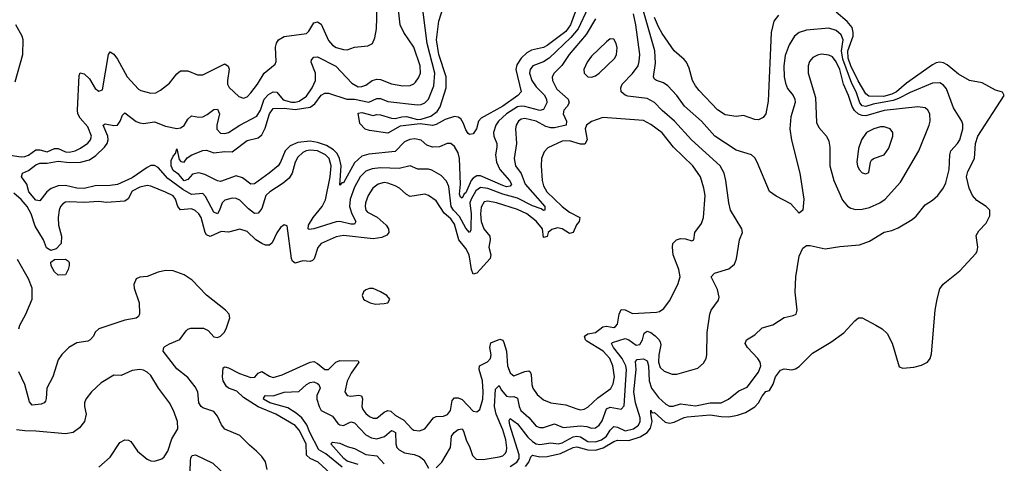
# Model space of a CAD drawing. Header units: inches. Extents: x 1694797 to 1849917, y 907313 to 1017959.
# Tile 812 of 834: x 1831822 to 1837138, y 994424 to 996819. Entities that reach past the tile are written whole.
import ezdxf

# ---------------------------------------------------------------- set-up
doc = ezdxf.new("R2010")
doc.units = ezdxf.units.IN
doc.header["$MEASUREMENT"] = 0
doc.layers.add('B8939', color=7, linetype='Continuous')

msp = doc.modelspace()

# ---------------------------------------------------------------- linework, layer by layer
at = {"layer": 'B8939', "color": 5}
for points, elevation in [([(1834890, 996880.5), (1834837.5, 996770), (1834797.9, 996722.1), (1834680.8, 996610), (1834650, 996591.6), (1834593, 996570), (1834578.5, 996550), (1834574.4, 996530), (1834586.2, 996490), (1834610, 996456.8), (1834652.9, 996412.9), (1834666.3, 996390), (1834668, 996370), (1834650, 996334), (1834630, 996328.5), (1834550, 996350.7), (1834530, 996352.7), (1834510, 996348.3), (1834450.5, 996310), (1834407.5, 996270), (1834392.3, 996250), (1834380.5, 996210), (1834381, 996190), (1834397.2, 996150), (1834398.8, 996130), (1834390.5, 996090), (1834396.2, 996050), (1834415, 996010), (1834467.3, 995950), (1834476.6, 995930), (1834470, 995919.5), (1834450, 995917.3), (1834430, 995923.6), (1834310, 995976), (1834290, 995976), (1834270, 995963.3), (1834259.6, 995950), (1834230, 995884.3), (1834222.1, 995877.9), (1834210, 995854.8), (1834201.2, 995861.2), (1834196.3, 995876.3), (1834201, 995930), (1834196.4, 996070), (1834190, 996099.7), (1834170, 996134), (1834150, 996149.8), (1834130, 996150.8), (1834087.9, 996132.1), (1834049.9, 996129.9), (1834020.8, 996140.8), (1833988.8, 996168.8), (1833954.8, 996174.8), (1833928, 996172), (1833900.3, 996159.7), (1833850, 996106.7), (1833707.4, 996092.6), (1833670, 996081.6), (1833630, 996046.7), (1833570, 995938.7), (1833561.6, 995938.4), (1833550, 995926), (1833557.9, 996030), (1833547.8, 996070), (1833535.7, 996095.7), (1833516.9, 996116.9), (1833478.8, 996138.7), (1833430, 996156.4), (1833390, 996163.2), (1833323.6, 996156.4), (1833281.7, 996138.3), (1833255.7, 996110), (1833230.6, 996049.4), (1833216.8, 996030), (1833169.5, 995990), (1833090, 995933.3), (1833070, 995930.8), (1833024.1, 995964.1), (1832990, 995976.5), (1832905.8, 995945.8), (1832890, 995948.7), (1832822.4, 995982.4), (1832790, 995991.2), (1832755.5, 995984.5), (1832730, 995956.4), (1832710, 995948.5), (1832682.1, 995982.1), (1832650, 996004.3), (1832639, 996030), (1832640.6, 996059.4), (1832650, 996082.8), (1832663.2, 996096.8), (1832670, 996121), (1832683.1, 996063.1), (1832692.5, 996052.5), (1832710, 996050.4), (1832726.3, 996073.7), (1832750.9, 996090), (1832810, 996113), (1832830, 996114.9), (1832870, 996099.3), (1832930, 996107.2), (1832970, 996105.3), (1833050, 996166.1), (1833110, 996180.1), (1833130, 996196.3), (1833147.5, 996232.5), (1833170.6, 996310), (1833190, 996338.5), (1833250, 996340.6), (1833310, 996333.6), (1833390, 996346.1), (1833415.4, 996364.6), (1833450, 996411.8), (1833470, 996421.8), (1833490, 996422.6), (1833588.9, 996388.9), (1833630, 996389.1), (1833706.9, 996373.1), (1833750, 996392.5), (1833770, 996392.8), (1833810, 996377.5), (1833970, 996358.7), (1833990, 996360.8), (1834010, 996369.1), (1834029.6, 996390.4), (1834057.9, 996462.1), (1834064, 996530), (1834022.1, 996690), (1833990, 996946)], 540), ([(1831770, 996086.6), (1831830, 996078.3), (1831850, 996080.1), (1831870, 996088.1), (1831910, 996116.8), (1831930, 996117), (1831970, 996106.1), (1832010, 996124.2), (1832030, 996123.8), (1832070, 996104.8), (1832090, 996103.3), (1832121.4, 996110), (1832150, 996125.3), (1832190, 996152.4), (1832204.4, 996170), (1832209.3, 996190), (1832190, 996239.4), (1832147.8, 996287.8), (1832136.7, 996310), (1832134.3, 996330), (1832143.1, 996516.9), (1832149.1, 996530.9), (1832170, 996526.8), (1832198.7, 996498.7), (1832230, 996447.2), (1832250, 996432.8), (1832270, 996440.5), (1832301.2, 996630), (1832310, 996644.2), (1832330, 996632.9), (1832350, 996605.8), (1832402.2, 996510), (1832464.3, 996444.3), (1832476.2, 996436.2), (1832530, 996422.4), (1832556.6, 996423.4), (1832582.5, 996437.5), (1832630, 996476.5), (1832670, 996527.2), (1832690, 996543.2), (1832730, 996543.2), (1832781.5, 996521.5), (1832810, 996520.7), (1832930, 996580.9), (1832948.1, 996568.1), (1832952.2, 996552.2), (1832943.3, 996490), (1832944.1, 996470), (1832952.9, 996452.9), (1833004.6, 996404.6), (1833030, 996394.2), (1833050, 996401.5), (1833070, 996424.5), (1833106.6, 996470), (1833142, 996530), (1833201.8, 996578.2), (1833207.3, 996592.7), (1833203.2, 996670), (1833207.9, 996692.1), (1833219.8, 996710), (1833250, 996727.7), (1833370, 996744.1), (1833383.6, 996756.4), (1833410, 996801.8), (1833430, 996806.8), (1833450, 996793.7), (1833490, 996707.1), (1833510, 996680.2), (1833530, 996668.2), (1833570, 996656.8), (1833590, 996656.5), (1833630.3, 996670.3), (1833702, 996678), (1833726, 996690), (1833739.8, 996720.2), (1833748.8, 996770), (1833752.5, 996890)], 580), ([(1834930, 996823.2), (1834881.1, 996738.9), (1834788.8, 996630), (1834749.5, 996570.5), (1834707.5, 996530), (1834697.2, 996510), (1834697.8, 996490), (1834722.7, 996442.7), (1834784, 996390), (1834787.9, 996370), (1834778.2, 996350), (1834759.8, 996330), (1834757, 996310), (1834775, 996270), (1834772.5, 996250), (1834710, 996234.7), (1834690, 996234.2), (1834662.4, 996242.4), (1834610, 996271.7), (1834550, 996285.3), (1834530, 996280.8), (1834514.7, 996270), (1834503, 996250), (1834499.2, 996230), (1834505.1, 996150), (1834491.4, 996070), (1834499.2, 996030), (1834529.1, 995989.1), (1834551.7, 995930), (1834657.9, 995810), (1834656.3, 995790), (1834650, 995788.8), (1834637.5, 995797.6), (1834590, 995814.2), (1834510, 995854.9), (1834430, 995877.1), (1834350, 995906.7), (1834310, 995912.6), (1834285, 995895), (1834258.7, 995850), (1834253.1, 995830), (1834258.8, 995770), (1834258.2, 995701.8), (1834256.9, 995683.1), (1834250, 995669.8), (1834230, 995692.9), (1834197.1, 995757.1), (1834163.4, 995790), (1834152, 995810), (1834138.2, 995918.2), (1834126.7, 995946.7), (1834097.5, 995977.6), (1834046.7, 996006.7), (1834030, 996011.1), (1833971.7, 996011.7), (1833930, 996030.6), (1833870, 996016.1), (1833770, 996019.1), (1833725.8, 996014.2), (1833690, 996000.4), (1833660.8, 995970), (1833630, 995915), (1833606.1, 995850), (1833602.5, 995810), (1833614.6, 995770), (1833637.3, 995730), (1833630, 995715.1), (1833610, 995714.4), (1833551.2, 995728.8), (1833530, 995727.5), (1833410, 995689), (1833385.7, 995685.7), (1833379.7, 995690), (1833381.7, 995710), (1833406.9, 995750), (1833455, 995810), (1833473.3, 995846.7), (1833497.7, 995970), (1833502.8, 996030), (1833492.3, 996070), (1833472.3, 996090), (1833430, 996110.7), (1833390, 996115), (1833369, 996111), (1833350, 996101.2), (1833323.8, 996076.2), (1833308.8, 996050), (1833293.2, 995990), (1833276.1, 995963.9), (1833244.6, 995935.4), (1833171.7, 995890), (1833151.3, 995870), (1833130, 995799.7), (1833110, 995774.6), (1833090, 995772.9), (1833057.6, 995797.6), (1833010, 995844.4), (1832990, 995852.9), (1832970, 995854.8), (1832930, 995845.1), (1832914.9, 995830), (1832901.6, 995790), (1832890, 995769.8), (1832870, 995780.4), (1832824.6, 995864.6), (1832810, 995879.9), (1832750, 995875.5), (1832702, 995902), (1832622.2, 995962.2), (1832570, 996020.3), (1832549.3, 996030.7), (1832530, 996030.7), (1832510, 996021.5), (1832430, 995965.4), (1832350, 995929.4), (1832310, 995923.5), (1832230, 995921.9), (1832170, 995907.3), (1832130, 995909.6), (1832070, 995923.4), (1832030, 995922), (1831992.7, 995907.3), (1831968.8, 995890), (1831930, 995840.5), (1831910, 995844.9), (1831870.6, 995890), (1831861.1, 995930), (1831831.7, 995970), (1831837.7, 995990), (1831870, 996003.8), (1831910, 996035.9), (1831930, 996044.1), (1831970, 996043.3), (1832030, 996054.2), (1832090, 996047.8), (1832151, 996049), (1832198.7, 996061.3), (1832233.8, 996086.2), (1832280.7, 996130), (1832295.1, 996150), (1832299.9, 996170), (1832297.9, 996190), (1832273.3, 996250), (1832283.5, 996256.5), (1832330, 996246.8), (1832350.4, 996249.6), (1832365.3, 996270), (1832376.5, 996303.5), (1832390, 996315.8), (1832450, 996269.5), (1832470, 996261.1), (1832490, 996259.1), (1832550, 996266.9), (1832610, 996244.5), (1832670, 996232), (1832690, 996234.3), (1832710, 996247.1), (1832730, 996282), (1832750, 996299.3), (1832790, 996292.4), (1832810, 996294.8), (1832833.8, 996306.2), (1832870, 996334.2), (1832890, 996335.6), (1832900.9, 996310), (1832886.3, 996250), (1832886.9, 996226.9), (1832906.2, 996206.2), (1832930, 996204), (1832950, 996210.2), (1833009.9, 996250.1), (1833101.9, 996298.1), (1833122.9, 996330), (1833141.7, 996390), (1833164.5, 996415.5), (1833190, 996429.3), (1833210, 996426.8), (1833245.3, 996385.3), (1833290, 996373.4), (1833310, 996373.3), (1833330, 996379.7), (1833370, 996406.1), (1833401.3, 996450), (1833419.4, 996490), (1833418.3, 996530), (1833396.1, 996590), (1833398.3, 996601.7), (1833410, 996615.9), (1833430, 996618.9), (1833528.4, 996568.4), (1833615.7, 996475.7), (1833650, 996456.6), (1833670, 996457.1), (1833690, 996465.2), (1833725.1, 996490), (1833750, 996498.2), (1833770, 996496.6), (1833830, 996471.6), (1833890, 996460.9), (1833930, 996463.8), (1833950, 996472.3), (1833958.7, 996481.3), (1833975.7, 996504.3), (1833986.3, 996530), (1833984.9, 996570), (1833950, 996669.7), (1833896, 996750), (1833877, 996790), (1833867.7, 996872.3)], 560), ([(1834820.1, 996859.9), (1834796.4, 996790), (1834770, 996755.2), (1834670, 996679.7), (1834650, 996667.9), (1834585.6, 996654.4), (1834560, 996640), (1834529.4, 996610.6), (1834505.8, 996574.2), (1834501.4, 996550), (1834528.7, 996430), (1834512.1, 996410), (1834430, 996351.2), (1834312.9, 996287.1), (1834298.3, 996270), (1834287.7, 996230), (1834270, 996202.6), (1834250, 996198), (1834243.8, 996203.8), (1834230, 996224), (1834218.9, 996258.9), (1834203.1, 996283.1), (1834190, 996292.7), (1834170, 996296.7), (1834119.5, 996280.5), (1834070, 996253), (1834050, 996247.6), (1833984.3, 996255.7), (1833875.5, 996244.5), (1833810, 996206.6), (1833710, 996219.6), (1833687.9, 996227.9), (1833658, 996258), (1833650, 996314), (1833670, 996317.3), (1833730, 996302.3), (1833750, 996307.1), (1833770, 996305.4), (1833830, 996286.5), (1833850, 996285.6), (1833885.2, 996294.8), (1833910, 996295.7), (1833970, 996280.6), (1833990, 996281.7), (1834042.5, 996297.6), (1834076.5, 996323.5), (1834092.6, 996347.4), (1834124.1, 996450), (1834124.9, 996510), (1834084.9, 996630), (1834071.7, 996710), (1834084.5, 996810), (1834110.9, 996890)], 520), ([(1834070, 994400.2), (1834101, 994430), (1834147.9, 994510), (1834153.7, 994570), (1834168.2, 994590), (1834190, 994606.2), (1834210, 994610.1), (1834218.4, 994598.4), (1834232.6, 994550), (1834252.6, 994510), (1834266.2, 994466.2), (1834286.6, 994446.6), (1834325.1, 994445.1), (1834410, 994459.1), (1834430, 994464.7), (1834443.5, 994476.5), (1834450.3, 994489.7), (1834451.6, 994508.4), (1834445.9, 994550), (1834430, 994604.9), (1834394, 994690), (1834385, 994730), (1834390, 994823.8), (1834410, 994844.6), (1834421.1, 994821.1), (1834450, 994787.4), (1834470, 994782.2), (1834490, 994785.4), (1834510, 994776.5), (1834517.8, 994730), (1834527.4, 994710), (1834570.9, 994670.9), (1834610, 994624.8), (1834630, 994616.8), (1834650, 994617.9), (1834710, 994637), (1834756.6, 994616.6), (1834850, 994626.5), (1834883.2, 994623.2), (1834910, 994614), (1834930, 994615.7), (1834950, 994629.5), (1834967, 994653), (1834990, 994717.3), (1835010, 994727.7), (1835070, 994716.6), (1835085, 994735), (1835098, 994930), (1835093.9, 994950), (1835074, 994990), (1835027.4, 995050), (1835017.3, 995070), (1835023.2, 995076.8), (1835090, 995098.5), (1835110, 995091), (1835150, 995062.6), (1835170, 995065.2), (1835184.6, 995090), (1835193.9, 995126.1), (1835210, 995137.1), (1835230, 995129.6), (1835252.9, 995112.9), (1835273.1, 995093.1), (1835279.9, 995079.9), (1835282.9, 995062.9), (1835273.2, 995010), (1835271.4, 994970), (1835280.5, 994940.5), (1835301.3, 994921.3), (1835345.2, 994905.2), (1835370, 994904.7), (1835482.9, 994937.1), (1835514.6, 994965.4), (1835528.4, 994990), (1835532.6, 995010), (1835534, 995130), (1835547.2, 995230), (1835555.1, 995250), (1835595.4, 995304.6), (1835598.3, 995321.7), (1835590, 995362.9), (1835555.4, 995430), (1835573.6, 995450), (1835650, 995473.2), (1835681, 995499), (1835692.4, 995527.6), (1835709, 995630), (1835724.4, 995670), (1835720.4, 995690), (1835659.8, 995790), (1835649.8, 995830.2), (1835635, 995950), (1835625, 995990), (1835603.4, 996030), (1835449.6, 996169.6), (1835357.7, 996270), (1835290, 996329.2), (1835250, 996371.3), (1835210, 996393.4), (1835105, 996405), (1835090, 996410.7), (1835069.8, 996430), (1835067, 996450), (1835074.5, 996470), (1835130, 996527.4), (1835160.2, 996570), (1835167.1, 996592.9), (1835169.4, 996630.6), (1835148.5, 996791.5), (1835135.4, 996850)], 560), ([(1834470, 994406.9), (1834506.8, 994430), (1834518.4, 994450), (1834518, 994470), (1834467.7, 994630), (1834465.1, 994654.9), (1834470, 994666.3), (1834510, 994637.8), (1834565.1, 994565.1), (1834590, 994541.3), (1834610, 994530.1), (1834630, 994526), (1834690, 994534), (1834730, 994529.8), (1834750, 994534), (1834810, 994566.4), (1834830, 994571.4), (1834850, 994567.4), (1834890, 994541.9), (1834930, 994539.3), (1834962.7, 994550), (1834989.5, 994570), (1835010, 994602.9), (1835030, 994622.6), (1835050, 994619.6), (1835090, 994598.7), (1835135.9, 994610), (1835162.3, 994630), (1835172.3, 994650), (1835172.4, 994670), (1835146.9, 994750), (1835138.1, 994810), (1835150.5, 994930), (1835146.5, 994973.5), (1835155.2, 994984.8), (1835190, 994988.8), (1835210, 994977.7), (1835216.6, 994950), (1835220.6, 994870), (1835233.4, 994830), (1835270, 994778.6), (1835310, 994743.8), (1835330, 994732.9), (1835350, 994731.8), (1835390, 994746), (1835470, 994734.8), (1835550, 994750.1), (1835609.9, 994750.1), (1835648.3, 994770), (1835704.7, 994815.3), (1835750, 994834.9), (1835810, 994916.5), (1835823.6, 994950), (1835819.7, 994970), (1835806.7, 994990), (1835751.2, 995050), (1835739.4, 995070), (1835746, 995090), (1835790, 995116.8), (1835830, 995154.6), (1835888.4, 995171.6), (1835950, 995210.5), (1835998.6, 995221.4), (1836014, 995230), (1836019.3, 995250), (1836007.9, 995348), (1836012.2, 995430), (1836030, 995542.8), (1836050, 995585.5), (1836070, 995599.5), (1836090, 995600.3), (1836170, 995581.8), (1836250, 995594.4), (1836356.8, 995603.2), (1836410, 995623.1), (1836488.3, 995671.7), (1836530, 995680.2), (1836565, 995695), (1836639.8, 995740.2), (1836661.8, 995758.2), (1836710, 995818.7), (1836750, 995844.4), (1836779.5, 995870), (1836809.7, 995910.3), (1836821.4, 995938.6), (1836839.8, 996010), (1836843.2, 996090), (1836849.9, 996110.1), (1836885.8, 996150), (1836897, 996170), (1836914.4, 996230), (1836914.1, 996254.1), (1836908.6, 996270), (1836862.9, 996342.9), (1836825.5, 996445.5), (1836810, 996466), (1836790, 996477.4), (1836750, 996475.5), (1836630, 996426.1), (1836567.1, 996392.8), (1836537.7, 996382.3), (1836430, 996361.9), (1836390, 996349.7), (1836370, 996354), (1836358.2, 996370), (1836338.1, 996430), (1836314.6, 996474.6), (1836265.7, 996605.7), (1836259.5, 996650), (1836267.5, 996710), (1836257.7, 996737.7), (1836230, 996759.4), (1836190, 996772.6), (1836070, 996762.4), (1836030.3, 996750), (1836005.4, 996730), (1835977.1, 996682.9), (1835955.2, 996624.8), (1835948.3, 996570), (1835949.4, 996510), (1835955.7, 996475.7), (1835967.9, 996447.9), (1835997, 996410), (1836006.6, 996390), (1836008.5, 996371.5), (1835984.9, 996295.1), (1835979.6, 996230), (1835988.2, 996168.2), (1836034.7, 995990), (1836055.5, 995850), (1836050.7, 995790), (1836030, 995774), (1835985.4, 995825.4), (1835905.6, 995865.6), (1835870.7, 995890.7), (1835802.7, 996050), (1835790, 996072.5), (1835773.3, 996090), (1835690, 996113.7), (1835575.7, 996190), (1835503.2, 996270), (1835411.9, 996351.9), (1835370, 996409.8), (1835320.9, 996460.9), (1835297.4, 996477.4), (1835259.6, 996490), (1835250, 996498), (1835244.2, 996510), (1835255.2, 996584.8), (1835251.5, 996650), (1835182.1, 996890)], 540), ([(1834553.4, 994406.6), (1834570.9, 994430), (1834581.8, 994458.2), (1834590, 994467.7), (1834630, 994458.6), (1834670, 994461.1), (1834742.2, 994477.8), (1834810, 994509.4), (1834830, 994512.2), (1834890, 994496), (1834930, 994495.6), (1834972.2, 994507.8), (1835030, 994542.1), (1835050, 994548.4), (1835110, 994547.2), (1835172.4, 994567.6), (1835210, 994590), (1835227, 994613), (1835236.3, 994650), (1835228.7, 994691.3), (1835230, 994711.5), (1835237.3, 994697.3), (1835250, 994697.6), (1835306.1, 994646.1), (1835330, 994641), (1835354.5, 994645.5), (1835408.7, 994671.3), (1835425.3, 994674.7), (1835550, 994686.2), (1835610, 994676), (1835650, 994674.9), (1835696.9, 994683.1), (1835741.1, 994698.9), (1835791.2, 994728.8), (1835810.5, 994750), (1835830, 994786.2), (1835850, 994811.3), (1835870, 994817), (1835889.2, 994850.7), (1835902.1, 994890), (1835930, 994926.8), (1835950, 994934.4), (1835990, 994927.8), (1836010, 994933.3), (1836030, 994946.3), (1836102.1, 995017.9), (1836201.7, 995078.3), (1836271.9, 995128.1), (1836330, 995194), (1836350, 995209.2), (1836370, 995209.3), (1836444.2, 995170), (1836477.7, 995150), (1836505, 995125), (1836532.3, 995072.3), (1836570, 994945.5), (1836590, 994937.1), (1836650, 994943.5), (1836690, 994953.7), (1836723.1, 994970), (1836738.2, 994990), (1836745.4, 995014.6), (1836764.7, 995250), (1836774.7, 995310), (1836790, 995366), (1836808.2, 995391.8), (1836896.8, 995463.2), (1836984, 995556), (1836991.8, 995570), (1836995.1, 995590), (1836985.8, 995654.2), (1837000.2, 995679.8), (1837039.5, 995720.5), (1837059.3, 995760.7), (1837059.6, 995790), (1837039.9, 995810), (1836990, 995842.7), (1836966.1, 995870), (1836947.8, 995910), (1836934.1, 995970), (1836941.1, 995998.9), (1836976.2, 996070), (1836983.1, 996150), (1836994.2, 996190), (1837137.7, 996410), (1837127.1, 996427.1), (1837090, 996437.6), (1837018, 996478), (1836950, 996491), (1836890, 996524.3), (1836830, 996575), (1836810, 996585.8), (1836790, 996589.4), (1836770, 996585.5), (1836750, 996574.9), (1836610, 996476), (1836555.6, 996430), (1836530, 996416.1), (1836484.8, 996404.8), (1836405.5, 996405.5), (1836390, 996418.9), (1836348.9, 996488.9), (1836308.5, 996570), (1836294.6, 996610), (1836292.9, 996650), (1836321.7, 996730), (1836322.6, 996750), (1836315.8, 996775.8), (1836290, 996808), (1836230, 996859)], 520), ([(1835917.8, 996842.2), (1835893.7, 996810), (1835878.4, 996750), (1835862, 996378), (1835850.2, 996309.8), (1835836.3, 996290), (1835810, 996278.4), (1835790, 996279.6), (1835730, 996300.9), (1835690, 996296.2), (1835630, 996304.2), (1835590, 996332.8), (1835490, 996435.6), (1835470, 996462.4), (1835454.7, 996490), (1835436.4, 996556.4), (1835421.6, 996590), (1835410, 996604.6), (1835354.6, 996650), (1835290, 996744.1), (1835270, 996780.8), (1835250, 996829.8)], 520), ([(1831797.2, 996482.8), (1831838.2, 996630), (1831840.3, 996710), (1831834.6, 996730), (1831801, 996790)], 620), ([(1833522.2, 994350), (1833434.2, 994430), (1833390, 994450.7), (1833370, 994468.8), (1833369.3, 994530), (1833330, 994603.6), (1833310, 994627.3), (1833204.9, 994690), (1833110, 994728.9), (1833030, 994778.9), (1832994.1, 994814.1), (1832950.2, 994830.2), (1832939.4, 994839.4), (1832920.4, 994870), (1832917.3, 994890), (1832921.3, 994938.7), (1832930, 994945.6), (1832950, 994939.2), (1833008.5, 994908.5), (1833070, 994886.7), (1833091.6, 994888.4), (1833110, 994910.2), (1833130, 994919.8), (1833170, 994894), (1833190, 994887.8), (1833238.4, 994901.6), (1833390, 994969.2), (1833410, 994973.3), (1833430, 994963.3), (1833470, 994930.7), (1833489.2, 994930.8), (1833529.6, 994970.4), (1833550, 994978.9), (1833650, 994978), (1833653.7, 994970), (1833611, 994910), (1833590, 994868.2), (1833577.5, 994810), (1833590, 994790.3), (1833610, 994786.5), (1833652.5, 994792.5), (1833667.6, 994787.6), (1833672.8, 994772.8), (1833670.1, 994730), (1833675.1, 994715.1), (1833690, 994692.6), (1833710, 994676.6), (1833730, 994667.8), (1833750, 994667.7), (1833790, 994699.6), (1833810, 994709.6), (1833825.7, 994705.7), (1833850, 994683.6), (1833896.8, 994656.8), (1833939.1, 994610), (1833950, 994603), (1833979.9, 994600.1), (1834010, 994610.2), (1834055.6, 994670), (1834070, 994677.2), (1834110, 994679.3), (1834132.3, 994687.7), (1834147.5, 994710), (1834156.3, 994763.7), (1834170, 994777), (1834190, 994777.9), (1834210, 994768.1), (1834270, 994704.7), (1834290, 994701.3), (1834306.3, 994713.7), (1834321.9, 994770), (1834325, 994810), (1834321.1, 994870), (1834303.1, 994930), (1834304.6, 994950), (1834348.5, 994971.5), (1834363.2, 994990), (1834367.2, 995010), (1834360.2, 995050), (1834365.3, 995074.7), (1834414, 995094), (1834430, 995088.8), (1834435.7, 995075.7), (1834449.6, 995030), (1834456.1, 994950), (1834470, 994912.8), (1834482.1, 994902.1), (1834490, 994896.5), (1834550, 994920.4), (1834570, 994923), (1834577.8, 994917.8), (1834584.1, 994904.1), (1834587.4, 994850), (1834592.9, 994830), (1834615.9, 994795.9), (1834650, 994767.1), (1834690, 994751.1), (1834770, 994740.5), (1834830, 994717.4), (1834850, 994713.5), (1834870, 994716.8), (1834890, 994726.7), (1834942.8, 994777.2), (1835013, 994827), (1835026.7, 994853.3), (1835032.8, 994890), (1835025, 994950), (1835008.1, 994990), (1834972.8, 995030), (1834883.8, 995083.8), (1834876.9, 995090), (1834872.1, 995110), (1834890, 995123.1), (1834930.6, 995130), (1834970, 995160.9), (1834990, 995165.1), (1835030, 995156.8), (1835038.1, 995161.9), (1835050, 995175.6), (1835058.6, 995230), (1835070, 995253.8), (1835090, 995253.1), (1835130, 995232.1), (1835259.4, 995240.6), (1835275.7, 995244.3), (1835300.1, 995259.9), (1835330, 995300.5), (1835375, 995390), (1835387.7, 995430), (1835380.2, 995470), (1835350.5, 995550), (1835345.7, 995590), (1835349, 995610), (1835368.6, 995630), (1835390, 995637.4), (1835416, 995636), (1835450, 995624.9), (1835462, 995630), (1835466.3, 995670), (1835502.1, 995717.9), (1835513.3, 995750), (1835522.7, 995870), (1835516.3, 995910), (1835496.8, 995970), (1835456.5, 996030), (1835352.5, 996130), (1835290, 996207.6), (1835230, 996252.5), (1835190, 996273.7), (1834970, 996289.8), (1834910, 996269.8), (1834882.8, 996250), (1834875, 996230), (1834885.1, 996170), (1834872.5, 996147.5), (1834850, 996146.5), (1834790, 996164.1), (1834750, 996162.5), (1834673.3, 996126.8), (1834654.1, 996105.9), (1834638.9, 996070), (1834637.3, 996030), (1834643.3, 995950), (1834650, 995921.1), (1834667.2, 995890), (1834751.4, 995810), (1834790, 995780.1), (1834845.3, 995750), (1834842, 995730), (1834828.2, 995711.8), (1834810, 995669.8), (1834790, 995664.7), (1834750, 995690.4), (1834725.2, 995694.8), (1834694.1, 995685.9), (1834675.3, 995670), (1834670, 995647.8), (1834650, 995643.7), (1834645.1, 995690), (1834610, 995730.4), (1834559.1, 995770), (1834510, 995794.3), (1834395.4, 995830), (1834350, 995839.1), (1834330, 995835.4), (1834312.9, 995807.1), (1834310.1, 995770), (1834313.4, 995730), (1834328.4, 995690), (1834359.7, 995650), (1834362.3, 995630), (1834354.4, 995590), (1834365.1, 995550), (1834361.2, 995530), (1834310, 995471.6), (1834290, 995449.8), (1834270, 995444.4), (1834261.1, 995470), (1834248.3, 995550), (1834230, 995582.8), (1834193.5, 995630), (1834170, 995714.1), (1834150, 995743.7), (1834113.4, 995773.4), (1834070, 995840.3), (1834030, 995869.8), (1834010, 995876.5), (1833930, 995865), (1833910, 995875.3), (1833871.7, 995910), (1833850, 995921.8), (1833810, 995936.9), (1833790, 995939.3), (1833756.9, 995930), (1833729.4, 995910), (1833703.6, 995870), (1833689.6, 995830), (1833687.3, 995810), (1833690.2, 995790), (1833700.1, 995780.1), (1833752.1, 995752.1), (1833800.1, 995710), (1833813.3, 995690), (1833815.7, 995670), (1833804.5, 995655.5), (1833777.4, 995642.6), (1833730, 995635.4), (1833570, 995654), (1833530, 995647.4), (1833449.3, 995610), (1833431.9, 995588.1), (1833412, 995528), (1833402, 995518), (1833390, 995512.7), (1833350, 995516.6), (1833310, 995504.1), (1833295.4, 995515.4), (1833288.7, 995530), (1833266.3, 995706.3), (1833250, 995711.5), (1833230, 995696.3), (1833210, 995667.3), (1833185.4, 995614.6), (1833170, 995602), (1833150, 995602.2), (1833130, 995609.9), (1833097.3, 995630), (1833050, 995674.5), (1833010, 995688.3), (1832950, 995672.3), (1832910, 995674.7), (1832850, 995648.2), (1832830, 995658), (1832822.6, 995670), (1832802.4, 995750), (1832789.9, 995769.9), (1832770, 995789.3), (1832750, 995797.6), (1832690, 995791.9), (1832676.1, 995810), (1832663.9, 995850), (1832650, 995867.8), (1832610, 995888.5), (1832530, 995919.5), (1832510, 995923.2), (1832470, 995914.8), (1832430, 995893.2), (1832408.6, 995851.4), (1832390, 995839.9), (1832290, 995832.1), (1832250, 995836.7), (1832170, 995832.4), (1832090, 995835.9), (1832070, 995833.3), (1832054.7, 995825.3), (1832042, 995810), (1832035.1, 995790), (1832029.5, 995750), (1832031, 995710), (1832047.2, 995650), (1832046.1, 995610), (1832018.9, 995581.1), (1831990, 995573.2), (1831967, 995587), (1831950.3, 995630), (1831904.9, 995704.9), (1831883.3, 995770), (1831863.2, 995810), (1831830, 995848), (1831790, 995882.3)], 580), ([(1831817.3, 995150), (1831822.5, 995170), (1831855.6, 995230), (1831889.9, 995310), (1831890, 995369.3), (1831870, 995420.3), (1831810, 995523.5)], 620), ([(1833157.6, 994390), (1833150, 994431.6), (1833130, 994461.1), (1833101, 994490), (1833062, 994522), (1833010, 994574.2), (1832928.8, 994608.8), (1832911.5, 994631.5), (1832890, 994678.9), (1832870, 994704.5), (1832810, 994723.6), (1832801.8, 994730), (1832789.9, 994750), (1832784.5, 994810), (1832770, 994836), (1832730, 994886.6), (1832670, 994934.5), (1832597.2, 995030), (1832601, 995050), (1832605.9, 995054.1), (1832630.6, 995069.4), (1832687, 995093), (1832720, 995140), (1832730, 995148.9), (1832746.1, 995153.9), (1832813.8, 995153.8), (1832840.4, 995140.4), (1832870, 995107), (1832890, 995103.5), (1832906, 995110), (1832926, 995130), (1832937.3, 995150), (1832956.9, 995210), (1832952.3, 995230), (1832932.3, 995250), (1832830, 995332.1), (1832752.5, 995412.5), (1832710, 995441.4), (1832650, 995463.1), (1832610, 995465.3), (1832570, 995456.4), (1832510, 995432.3), (1832470, 995429.6), (1832450, 995419.3), (1832437.6, 995390), (1832440.3, 995370), (1832466.7, 995290), (1832468.9, 995231.1), (1832462.9, 995217.1), (1832450, 995207.1), (1832390, 995197.4), (1832250, 995149.8), (1832230, 995131.2), (1832221, 995110), (1832202.8, 995090), (1832190, 995083.2), (1832130, 995074.2), (1832087.8, 995050), (1832050, 995012.1), (1832030, 994982.4), (1832001, 994890), (1831969.5, 994830), (1831965.9, 994774.1), (1831960.9, 994759.1), (1831954.9, 994750), (1831937.4, 994742.6), (1831890, 994737.2), (1831875.3, 994755.3), (1831849.2, 994850), (1831817.2, 994917.2)], 620), ([(1832250, 994404), (1832310, 994456.9), (1832363.5, 994536.5), (1832390, 994551.6), (1832410, 994549.4), (1832421.3, 994541.3), (1832458.2, 994490), (1832510, 994446.9), (1832530, 994438.3), (1832550, 994436), (1832590, 994448.7), (1832601.5, 994458.5), (1832621.1, 994490), (1832643.8, 994556.2), (1832675.8, 994610), (1832674, 994650), (1832652.5, 994710), (1832630, 994749.7), (1832570.7, 994830), (1832530, 994897.6), (1832510, 994916.9), (1832490, 994927.6), (1832470, 994929.6), (1832430, 994924.2), (1832370, 994898), (1832330, 994899.7), (1832261.3, 994858.7), (1832210.3, 994810), (1832179.6, 994770), (1832172.8, 994750), (1832172.8, 994730), (1832181.2, 994690), (1832171.2, 994650), (1832144.4, 994615.6), (1832110, 994590.6), (1832070, 994584), (1831910, 994598), (1831850, 994598.7), (1831805, 994605)], 640), ([(1833563.7, 994403.7), (1833474.8, 994474.8), (1833437.5, 994497.5), (1833388.9, 994590), (1833372.4, 994632.4), (1833345.4, 994670), (1833315.3, 994695.3), (1833270, 994723.2), (1833172.8, 994750), (1833139.2, 994770), (1833140.8, 994779.2), (1833149.2, 994790), (1833190, 994788.2), (1833250, 994807.8), (1833329.1, 994810.9), (1833370, 994848.6), (1833390, 994860.4), (1833410, 994864.1), (1833430, 994855.7), (1833437.1, 994850), (1833443.7, 994830), (1833426.3, 994790), (1833426, 994770), (1833438, 994730), (1833450, 994709.1), (1833510, 994677.7), (1833539.1, 994639.1), (1833550, 994631.7), (1833570, 994628.8), (1833610, 994648.7), (1833630, 994643), (1833690, 994578.7), (1833722.2, 994562.2), (1833750, 994556), (1833791.4, 994568.6), (1833830, 994601.3), (1833837.9, 994597.9), (1833851, 994590), (1833852.2, 994530), (1833858.4, 994510), (1833870, 994496.6), (1833900.1, 994480.1), (1833952.1, 994472.1), (1833981.4, 994461.4), (1834003.3, 994443.2), (1834030, 994397)], 560), ([(1833650, 994418.4), (1833590, 994436.5), (1833571.4, 994450), (1833502.7, 994530), (1833510, 994538.3), (1833550, 994533.4), (1833590, 994515.2), (1833630, 994504.1), (1833690, 994471.6), (1833750, 994465), (1833790, 994421.5)], 540), ([(1832740.9, 994330), (1832744, 994436), (1832746, 994454), (1832753.2, 994466.8), (1832771.8, 994470), (1832864.2, 994424.2), (1832937.4, 994357.4)], 620)]:
    msp.add_lwpolyline(points, dxfattribs=dict(at, elevation=elevation))
for points, elevation in [([(1835010, 996715.1), (1834990, 996699.7), (1834910, 996621), (1834885, 996590), (1834868, 996550), (1834868.9, 996530), (1834890, 996510.4), (1834910, 996507.6), (1834930, 996514.9), (1834950, 996530.3), (1835034.7, 996610), (1835044.4, 996630), (1835047.1, 996667.1), (1835042, 996690), (1835030, 996714)], 580), ([(1836150, 996631.7), (1836130, 996627.8), (1836104.7, 996615.3), (1836086.8, 996593.2), (1836078.4, 996570), (1836078.2, 996530), (1836118.9, 996398.9), (1836123.6, 996263.6), (1836137, 996237), (1836177.7, 996190), (1836190, 996162), (1836195, 996130), (1836196, 996030), (1836217.4, 995950), (1836264.5, 995844.5), (1836291.6, 995811.6), (1836310, 995800.7), (1836334.3, 995794.3), (1836370, 995795.5), (1836410, 995805), (1836465.1, 995830), (1836494.5, 995850), (1836578.1, 995941.9), (1836676.2, 996110), (1836732.4, 996250), (1836736.8, 996270), (1836735, 996310), (1836725.7, 996330), (1836710, 996342.4), (1836670, 996348.4), (1836488.4, 996328.4), (1836390, 996300.5), (1836370, 996301.2), (1836350, 996309.3), (1836328.7, 996328.7), (1836317.1, 996350), (1836296.7, 996410), (1836269.6, 996470), (1836250.6, 996550), (1836230, 996591.3), (1836210, 996617.7), (1836190, 996627.2)], 560), ([(1836490, 996240.8), (1836470, 996240.7), (1836433, 996230), (1836393.7, 996210), (1836366.2, 996170), (1836350, 996124), (1836341.8, 996050), (1836344.7, 996030), (1836354, 996010), (1836370, 995992.4), (1836390, 995986), (1836405.8, 995994.2), (1836414.5, 996050), (1836420.4, 996059.6), (1836431.8, 996070), (1836489.6, 996090), (1836514.3, 996125.7), (1836535.1, 996190), (1836535.4, 996210), (1836520.7, 996230)], 580), ([(1832030, 995439.3), (1832010, 995458), (1831992, 995490), (1831990, 995510.2), (1832010, 995525), (1832070, 995525.8), (1832079.5, 995519.5), (1832090, 995510.3), (1832088.9, 995491.1), (1832084.4, 995470), (1832070, 995441.2)], 580), ([(1833730, 995367), (1833710, 995367), (1833690, 995360.7), (1833678, 995350), (1833670.7, 995330), (1833678.8, 995310), (1833685.5, 995305.5), (1833714.8, 995290), (1833742.2, 995282.2), (1833790, 995286), (1833808.7, 995290), (1833821.2, 995310), (1833804, 995330), (1833769.2, 995350)], 620)]:
    msp.add_lwpolyline(points, close=True, dxfattribs=dict(at, elevation=elevation))

doc.saveas('drawing.dxf')
